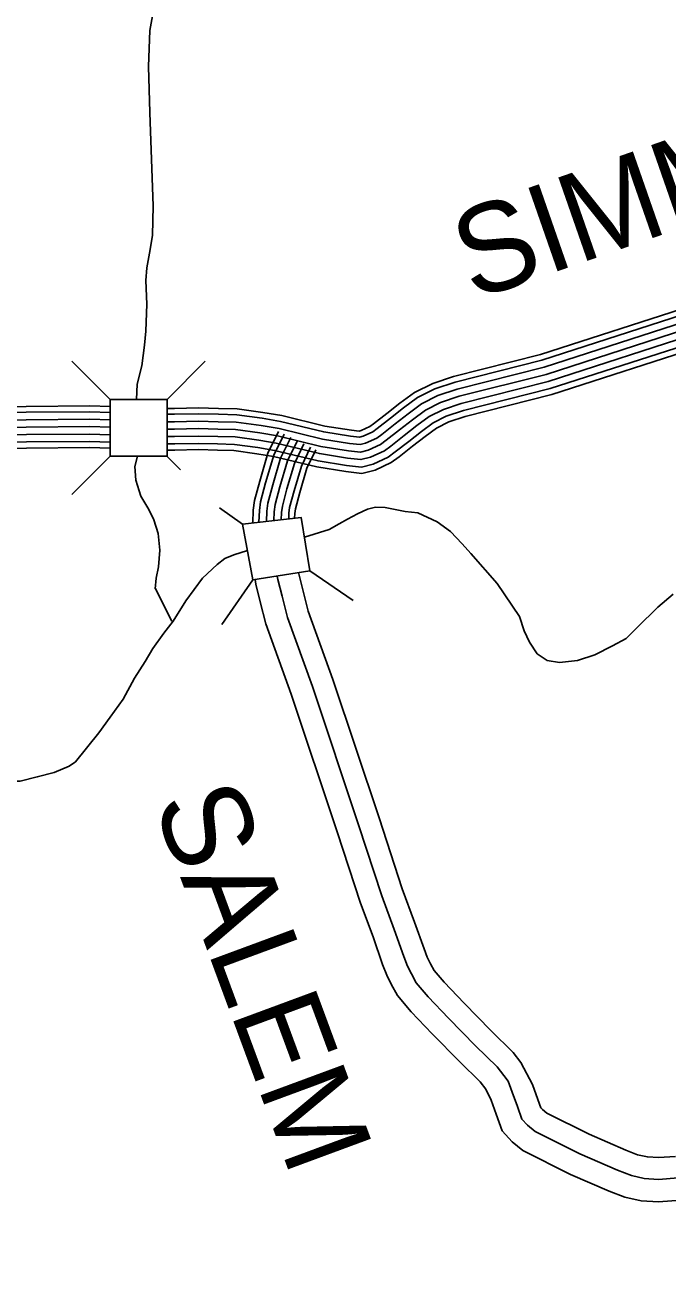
# Model space of a CAD drawing. Extents: x 1788175 to 1969470, y 584502 to 738744.
# Drawn here: x 1884947 to 1887640, y 612873 to 618166 of the extents above; entities that cross this region are included whole.
import ezdxf

# ---------------------------------------------------------------- set-up
doc = ezdxf.new("R2010")
doc.units = 0
for name, color, linetype in [('DESIGN - ROW - Right-of-Way and Easement Labels', 7, 'Continuous'), ('DESIGN - TRANSPORTATION - Text', 7, 'Continuous'), ('SURVEY - DRAINAGE - Storm Sewer', 7, 'Continuous'), ('SURVEY - PROPERTY - Owners', 7, 'Continuous'), ('SURVEY - TRANSPORTATION - Roads', 7, 'Continuous')]:
    doc.layers.add(name, color=color, linetype=linetype)

msp = doc.modelspace()

# ---------------------------------------------------------------- linework, layer by layer
at = {"layer": 'DESIGN - TRANSPORTATION - Text'}
for points in [[(1885487.7, 618243.1), (1885469.6, 618145), (1885463.5, 617992.9), (1885469.3, 617800.8), (1885482.9, 617408.6), (1885480.8, 617286.5), (1885470.7, 617226.5), (1885456.7, 617150.5), (1885452.6, 617096.4), (1885456.5, 616998.4), (1885452.4, 616884.3), (1885446.4, 616826.3), (1885436.3, 616740.2), (1885416.2, 616662.2), (1885413, 616598.1)], [(1885417, 616360.5), (1885405.9, 616318), (1885409.9, 616260), (1885431.8, 616193.9), (1885465.7, 616137.9), (1885485.7, 616093.8), (1885503.6, 616037.8), (1885511.6, 615967.8), (1885505.5, 615897.7), (1885495.5, 615849.7), (1885491.4, 615805.7), (1885491.4, 615807.7), (1885561, 615670.2)], [(1886117, 616022.4), (1886221.3, 616053.7), (1886263.3, 616077.7), (1886297.3, 616097.7), (1886339.3, 616119.7), (1886381.3, 616139.7), (1886415.3, 616147.7), (1886455.3, 616145.7), (1886539.2, 616129.6), (1886593.2, 616123.6), (1886673.1, 616085.6), (1886729.1, 616045.6), (1886779, 615993.5), (1886814.9, 615953.5), (1886924.8, 615827.4), (1887018.6, 615689.3), (1887038.5, 615629.2), (1887060.5, 615581.2), (1887092.4, 615533.2), (1887134.4, 615505.2), (1887186.4, 615497.1), (1887262.3, 615505.1), (1887334.3, 615529.1), (1887408.3, 615567.1), (1887466.3, 615597.1), (1887512.3, 615643.2), (1887598.4, 615729.2), (1887662.4, 615783.2)], [(1885158, 615080), (1885255, 615201.4), (1885303, 615267.4), (1885357, 615343.4), (1885405.1, 615431.5), (1885449.1, 615501.5), (1885481.2, 615555.5), (1885527.6, 615620), (1885566.7, 615669.8), (1885620.1, 615755.1), (1885689.4, 615849.7), (1885751.4, 615907.7), (1885783.4, 615931.7), (1885821.4, 615947.7), (1885878, 615966.1)], [(1885158, 615080), (1885131.2, 615062.1), (1885068.6, 615035.3), (1884997.1, 615017.4), (1884925.6, 614999.6), (1884872, 614999.6), (1884818.4, 614990.6), (1884755.9, 614981.7), (1884729, 614981.7), (1884639.7, 614963.8), (1884505.6, 614919.1), (1884425.2, 614892.3), (1884344.8, 614838.7), (1884264.4, 614785.1), (1884139.3, 614695.7), (1884076.7, 614642.1), (1884032, 614606.4), (1883943.9, 614562.3)]]:
    msp.add_lwpolyline(points, dxfattribs=at)
at = {"layer": 'SURVEY - DRAINAGE - Storm Sewer'}
for p, q in [((1885303.6, 616598.1), (1885143, 616758.7)), ((1885541.2, 616598.1), (1885701.8, 616758.7)), ((1885303.6, 616360.5), (1885143, 616199.9)), ((1885541.1, 616360.5), (1885598.4, 616303.3)), ((1885857.9, 616076.7), (1885760.6, 616144.1)), ((1885900.4, 615843), (1885771.1, 615656.2))]:
    msp.add_line(p, q, dxfattribs=at)
msp.add_lwpolyline([(1885303.6, 616360.5), (1885541.2, 616360.5), (1885541.2, 616598.1), (1885303.6, 616598.1)], close=True, dxfattribs=at)
msp.add_lwpolyline([(1886140.3, 615880.4), (1885900.4, 615843), (1885857.9, 616076.7), (1886103.7, 616103.9), (1886140.3, 615880.4), (1886320.9, 615756.1)], dxfattribs=at)
at = {"layer": 'SURVEY - PROPERTY - Owners'}
for points in [[(1886003.4, 615859), (1886005.8, 615843.9), (1886023.7, 615773.9), (1886045.6, 615685.8), (1886151.1, 615395.6), (1886344.3, 614817.1), (1886441.8, 614518.9), (1886493.6, 614378.8), (1886533.5, 614264.7), (1886549.4, 614224.7), (1886565.3, 614192.7), (1886585.3, 614154.6), (1886635.2, 614096.6), (1886721, 614006.5), (1886834.8, 613890.3), (1886924.6, 613802.2), (1886952.5, 613766.2), (1886970.5, 613742.2), (1886988.4, 613696.1), (1887010.3, 613636.1), (1887028.2, 613584.1), (1887052.2, 613558), (1887084.1, 613532), (1887271.9, 613437.8), (1887429.7, 613369.7), (1887487.6, 613347.6), (1887541.5, 613335.6), (1887601.5, 613331.5), (1887683.4, 613337.5)], [(1886093, 615873.3), (1886094.7, 615862.3), (1886111.7, 615796), (1886132.5, 615712.3), (1886236.8, 615425.4), (1886430.4, 614845.6), (1886527.5, 614548.8), (1886579, 614409.5), (1886618.4, 614296.5), (1886632.3, 614261.8), (1886646.1, 614233.9), (1886660.8, 614205.9), (1886702.5, 614157.5), (1886786.2, 614069.5), (1886898.9, 613954.5), (1886992.5, 613862.7), (1887024.7, 613821.1), (1887073.3, 613728.1), (1887095.8, 613666.4), (1887107.8, 613631.5), (1887114.5, 613624.2), (1887133.7, 613608.6), (1887310.2, 613520.1), (1887463.8, 613453.7), (1887513.7, 613434.7), (1887554.5, 613425.6), (1887601.2, 613422.5), (1887672.9, 613427.7)], [(1885910.3, 615844.2), (1885913.4, 615824.8), (1885932.3, 615750.8), (1885955.3, 615658.2), (1886062.1, 615364.5), (1886254.8, 614787.6), (1886352.8, 614487.9), (1886404.9, 614346.9), (1886445.1, 614231.7), (1886463.2, 614186.2), (1886481.4, 614149.8), (1886506.8, 614101.3), (1886565.2, 614033.3), (1886653.2, 613941), (1886768.1, 613823.7), (1886854, 613739.4), (1886877.5, 613709.1), (1886900.2, 613662.9), (1886921.4, 613604.6), (1886945.5, 613534.7), (1886987.4, 613489.2), (1887032.6, 613452.3), (1887232, 613352.3), (1887394.2, 613282.3), (1887460.4, 613257.1), (1887528, 613242), (1887601.7, 613237), (1887694.4, 613243.8)]]:
    msp.add_lwpolyline(points, dxfattribs=at)
at = {"layer": 'SURVEY - TRANSPORTATION - Roads'}
for points in [[(1885541.2, 616561.2), (1885572.1, 616561.2), (1885673.1, 616563.2), (1885757.1, 616561.1), (1885835.9, 616558.9), (1885943.5, 616544), (1886021.8, 616531.3), (1886203.3, 616487.2), (1886314.1, 616469.9), (1886346.7, 616466), (1886355.2, 616468.1), (1886391.5, 616484.8), (1886407.3, 616496.7), (1886462.8, 616540.2), (1886517.7, 616583), (1886578.6, 616628.1), (1886654.9, 616666.2), (1886741.8, 616695.1), (1887106, 616787), (1887740.1, 616991.5)], [(1885541.2, 616536.5), (1885572.3, 616536.5), (1885673, 616538.5), (1885756.4, 616536.4), (1885833.8, 616534.2), (1885939.8, 616519.6), (1886016.9, 616507), (1886198.5, 616462.9), (1886310.7, 616445.4), (1886348.3, 616440.9), (1886363.5, 616444.7), (1886404.2, 616463.5), (1886422.4, 616477.1), (1886478, 616520.8), (1886532.7, 616563.3), (1886591.6, 616606.9), (1886664.4, 616643.3), (1886748.7, 616671.4), (1887112.8, 616763.3), (1887748, 616968.1)], [(1885541.2, 616505.5), (1885572.6, 616505.5), (1885672.9, 616507.5), (1885755.6, 616505.4), (1885831.3, 616503.3), (1885935.2, 616488.9), (1886010.7, 616476.6), (1886192.4, 616432.5), (1886306.5, 616414.7), (1886350.2, 616409.4), (1886373.8, 616415.3), (1886420.2, 616436.7), (1886441.3, 616452.5), (1886497.1, 616496.3), (1886551.4, 616538.6), (1886607.9, 616580.4), (1886676.3, 616614.6), (1886757.4, 616641.6), (1887121.4, 616733.4), (1887757.8, 616938.7)], [(1885541.2, 616474.5), (1885572.9, 616474.5), (1885672.8, 616476.5), (1885754.8, 616474.4), (1885828.7, 616472.3), (1885930.6, 616458.3), (1886004.5, 616446.2), (1886186.3, 616402.1), (1886302.2, 616384), (1886352.2, 616378), (1886384.2, 616385.9), (1886436.1, 616409.9), (1886460.1, 616427.9), (1886516.2, 616471.9), (1886570.2, 616513.9), (1886624.2, 616553.9), (1886688.2, 616585.9), (1886766.1, 616611.8), (1887129.9, 616703.6), (1887767.7, 616909.3)], [(1886516.2, 616471.9), (1886570.2, 616513.9), (1886624.2, 616553.9), (1886688.2, 616585.9), (1886766.1, 616611.8), (1887129.9, 616703.6), (1887767.7, 616909.3)], [(1885541.2, 616443.5), (1885573.2, 616443.5), (1885672.8, 616445.4), (1885754, 616443.4), (1885826.2, 616441.4), (1885926, 616427.6), (1885998.4, 616415.8), (1886180.3, 616371.6), (1886298, 616353.3), (1886354.1, 616346.5), (1886394.5, 616356.6), (1886452.1, 616383.1), (1886479, 616403.3), (1886535.2, 616447.5), (1886588.9, 616489.2), (1886640.4, 616527.4), (1886700, 616557.1), (1886774.8, 616582), (1887138.5, 616673.8), (1887777.5, 616879.9)], [(1885541.2, 616412.5), (1885573.5, 616412.5), (1885672.7, 616414.4), (1885753.1, 616412.4), (1885823.6, 616410.5), (1885921.4, 616397), (1885992.2, 616385.4), (1886174.2, 616341.2), (1886293.7, 616322.6), (1886356.1, 616315), (1886404.8, 616327.2), (1886468.1, 616356.4), (1886497.9, 616378.7), (1886554.3, 616423), (1886607.6, 616464.5), (1886656.7, 616500.8), (1886711.9, 616528.4), (1886783.5, 616552.3), (1887147.1, 616644), (1887787.4, 616850.5)], [(1885541.2, 616386.8), (1885573.7, 616386.8), (1885672.6, 616388.7), (1885752.5, 616386.7), (1885821.5, 616384.8), (1885917.6, 616371.5), (1885987.1, 616360.2), (1886169.2, 616316), (1886290.2, 616297.1), (1886357.7, 616288.9), (1886413.4, 616302.8), (1886481.3, 616334.2), (1886513.6, 616358.3), (1886570.2, 616402.8), (1886623.2, 616444), (1886670.2, 616478.8), (1886721.8, 616504.6), (1886790.7, 616527.6), (1887154.2, 616619.3), (1887795.6, 616826.2)], [(1884823.9, 616567.7), (1884950.5, 616569.6), (1885218.2, 616571.5), (1885303.6, 616568.9)], [(1884824.9, 616543), (1884950.7, 616544.9), (1885217.9, 616546.8), (1885303.6, 616544.2)], [(1884826.2, 616512), (1884951.1, 616513.9), (1885217.6, 616515.8), (1885303.6, 616513.2)], [(1884827.5, 616481), (1884951.4, 616482.9), (1885217.2, 616484.8), (1885303.6, 616482.2)], [(1884827.5, 616481), (1884951.4, 616482.9), (1885217.2, 616484.8), (1885303.6, 616482.2)], [(1884828.8, 616450), (1884951.8, 616451.9), (1885216.9, 616453.8), (1885303.6, 616451.1)], [(1885541.2, 616474.5), (1885572.9, 616474.5), (1885672.8, 616476.5), (1885754.8, 616474.4), (1885828.7, 616472.3), (1885930.6, 616458.3), (1886004.5, 616446.2), (1886186.3, 616402.1), (1886302.2, 616384), (1886352.2, 616378), (1886384.2, 616385.9), (1886436.1, 616409.9), (1886460.1, 616427.9), (1886516.2, 616471.9)], [(1886008.7, 616464.6), (1885964.3, 616373.9), (1885929.8, 616255.9), (1885908, 616175.5), (1885902.6, 616135.4), (1885900.9, 616081.4)], [(1886031.8, 616453.3), (1885988.4, 616364.6), (1885954.6, 616248.9), (1885933.3, 616170.4), (1885928.3, 616133.2), (1885926.7, 616084.3)], [(1886059.6, 616439.7), (1886017.4, 616353.4), (1885984.4, 616240.5), (1885963.7, 616164.2), (1885959.2, 616130.6), (1885957.8, 616087.8)], [(1884830.1, 616419), (1884952.1, 616420.9), (1885216.5, 616422.7), (1885303.6, 616420.1)], [(1884831.2, 616393.3), (1884952.4, 616395.2), (1885216.2, 616397), (1885303.6, 616394.4)], [(1886087.5, 616426.1), (1886046.4, 616342.1), (1886014.3, 616232.1), (1885994.2, 616158.1), (1885990.2, 616128.1), (1885988.9, 616091.2)], [(1886087.5, 616426.1), (1886046.4, 616342.1), (1886014.3, 616232.1), (1885994.2, 616158.1), (1885990.2, 616128.1), (1885988.9, 616091.2)], [(1886115.3, 616412.5), (1886075.4, 616330.9), (1886044.1, 616223.7), (1886024.6, 616151.9), (1886021.1, 616125.5), (1886020.1, 616094.7)], [(1886143.2, 616398.8), (1886104.4, 616319.7), (1886074, 616215.3), (1886055.1, 616145.8), (1886052, 616122.9), (1886051.2, 616098.1)], [(1886165.4, 616388), (1886127.5, 616310.7), (1886097.7, 616208.6), (1886079.4, 616140.9), (1886076.7, 616120.8), (1886076, 616100.9)]]:
    msp.add_lwpolyline(points, dxfattribs=at)

# ---------------------------------------------------------------- texts
at = {"layer": 'DESIGN - ROW - Right-of-Way and Easement Labels'}
for s, rotation, p in [('SIMMONS', 19.2193, (1886823.5, 617012)), ('SALEM', 290.2861, (1885481.1, 614908.5)), ('BARLOW', 345.1971, (1882881.9, 612848.6))]:
    msp.add_text(s, height=370, rotation=rotation, dxfattribs=at).set_placement(p)

doc.saveas('drawing.dxf')
